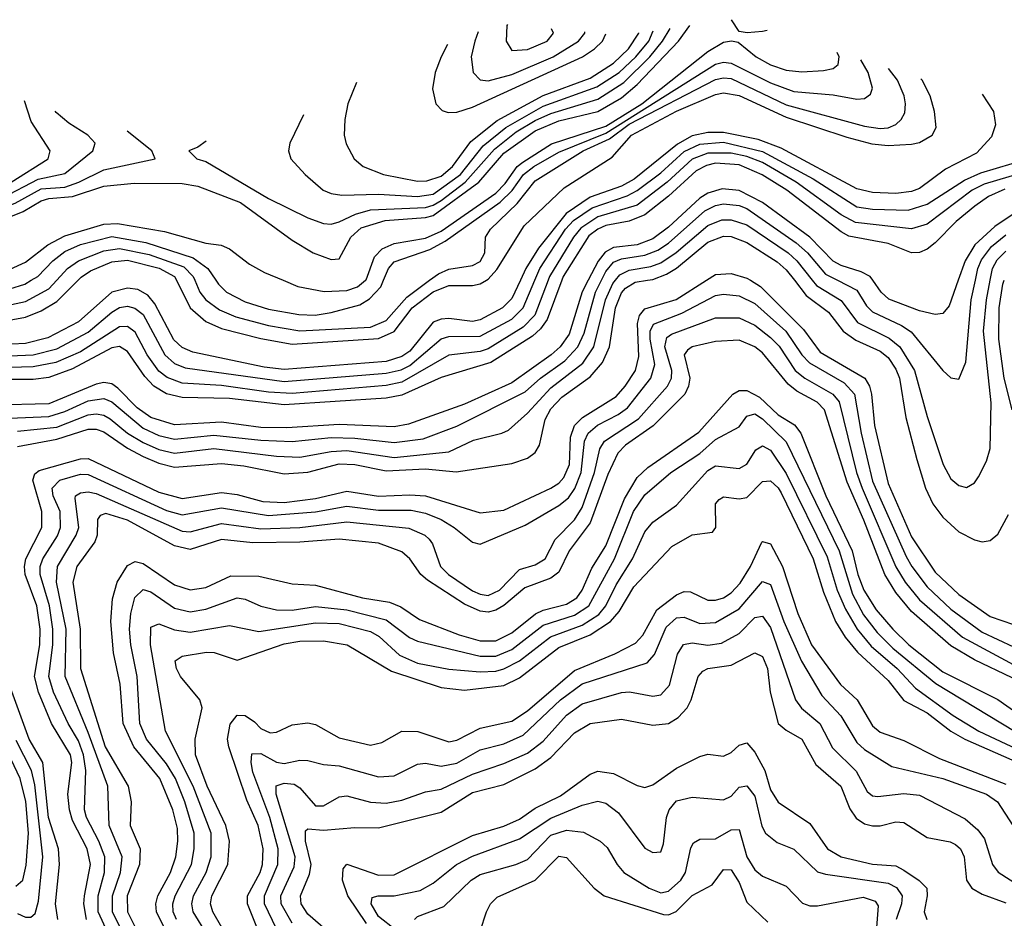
# Model space of a CAD drawing. Header units: inches. Extents: x 884549 to 1028252, y 526810 to 653624.
# Tile 357 of 656: x 901735 to 904246, y 638373 to 640664. Entities that reach past the tile are written whole.
import ezdxf

# ---------------------------------------------------------------- set-up
doc = ezdxf.new("R2010")
doc.units = ezdxf.units.IN
doc.header["$MEASUREMENT"] = 0
doc.layers.add('A9603', color=7, linetype='Continuous')
doc.layers.add('A9604', color=7, linetype='Continuous')

msp = doc.modelspace()

# ---------------------------------------------------------------- linework, layer by layer
at = {"layer": 'A9603', "color": 5}
for points, elevation in [([(903012.2, 640000), (902990, 639953.2), (902966.9, 639930), (902910, 639899.2), (902890, 639895.1), (902830, 639902.6), (902810, 639901.1), (902790, 639892.8), (902730, 639819.1), (902710, 639805.4), (902670, 639792.8), (902410, 639772.9), (902358.6, 639778.6), (902176.7, 639816.7), (902150, 639829), (902128.5, 639848.5), (902079.6, 639939.6), (902062.2, 639962.2), (902036.4, 639976.4), (902010, 639979.9), (901970, 639969.3), (901885.7, 639894.3), (901807.1, 639852.9), (901750, 639838.4), (901610, 639832)], 3580), ([(901630, 639803.7), (901770, 639809.7), (901830, 639825.1), (901910, 639867.4), (901970, 639918.7), (901990, 639930.3), (902010, 639933.9), (902029.2, 639929.2), (902050, 639912.6), (902105.6, 639810), (902130, 639787.9), (902156.9, 639776.9), (902410, 639742), (902670, 639762.8), (902708, 639772), (902730, 639782.9), (902810, 639851.1), (902830, 639856.9), (902910, 639857.2), (902990, 639900.6), (903019.6, 639930), (903049.4, 640000)], 3560), ([(903117.8, 640000), (903080.4, 639899.6), (903063.8, 639876.2), (903042.7, 639857.3), (902937, 639790), (902810, 639752.3), (902710, 639706.7), (902670, 639699.8), (902410, 639682.5), (902270, 639698.6), (902150, 639701), (902110, 639710.8), (902077.1, 639730), (902054.5, 639754.5), (902010, 639818.5), (901990, 639830.8), (901970, 639827.5), (901870, 639773.8), (901810, 639752.3), (901770, 639747.4), (901650, 639746.6)], 3520), ([(903083, 640000), (903049, 639911), (903019.4, 639880.6), (902930, 639825.5), (902910, 639818.8), (902830, 639808.8), (902710, 639740.5), (902670, 639732), (902430, 639711.7), (902370, 639714.8), (902250, 639731.8), (902150, 639738), (902111.7, 639751.7), (902090, 639768.5), (902060.3, 639810), (902030, 639868), (902010, 639882.5), (901990, 639881.4), (901890, 639817.2), (901827.5, 639790), (901770, 639778.9), (901650, 639776)], 3540), ([(901670, 639929.3), (901750, 639945.7), (901810, 639978.4), (901829.9, 640000)], 3640), ([(903185.3, 640000), (903169.7, 639970.3), (903137, 639863), (903113.4, 639830), (903090.3, 639809.7), (902990, 639738.9), (902870, 639684.2), (902727.1, 639632.9), (902690, 639626), (902550, 639632.4), (902416.5, 639623.5), (902350, 639624.7), (902250, 639637.8), (902130, 639631.7), (902070, 639650.2), (902035, 639675), (901985.3, 639725.3), (901970, 639735.9), (901950, 639739.4), (901930, 639735.2), (901810, 639685.2), (901670, 639681.3)], 3480), ([(901690, 639894.5), (901750, 639906), (901790, 639921.9), (901830, 639945.6), (901884.3, 640000)], 3620), ([(901710, 639978.5), (901748.5, 639990), (901764.9, 640000)], 3660), ([(901710, 639648.2), (901810, 639652.9), (901850, 639665.1), (901910, 639692.3), (901950, 639698.4), (901970, 639689.8), (902050, 639623), (902090, 639604.4), (902130, 639595.1), (902230, 639605.3), (902350, 639591.9), (902430, 639588.5), (902530, 639599.5), (902590, 639597.7), (902690, 639586.2), (902764, 639596), (902850, 639628.2), (903024.8, 639715.2), (903063.6, 639750), (903125.3, 639794.7), (903158.5, 639830), (903175, 639865), (903203.8, 639970), (903218.7, 640000)], 3460), ([(901730, 639615.3), (901830, 639625.8), (901910, 639656.5), (901930, 639659.6), (901950, 639655.9), (901966.3, 639646.3), (902010.5, 639610.5), (902050, 639586.4), (902090, 639568.6), (902130, 639559.4), (902230, 639570.7), (902390, 639551.6), (902450, 639549.2), (902530, 639563.5), (902570, 639565.7), (902690, 639548.4), (902830, 639562.4), (902892.7, 639592.7), (902964.7, 639610), (902981.8, 639618.2), (903030, 639660.8), (903090, 639725.8), (903171.4, 639788.6), (903199.7, 639830), (903229.6, 639950), (903248.2, 639991.8), (903254.7, 640000)], 3440), ([(901730, 639576.3), (901830, 639594.7), (901910, 639620.6), (901930, 639620.4), (901950, 639613.3), (902010, 639571.8), (902050, 639550.6), (902090, 639533.5), (902130, 639523.5), (902250, 639533), (902306.8, 639526.8), (902410, 639506.8), (902470, 639510.6), (902550, 639531.9), (902590, 639530.4), (902670, 639514.5), (902770, 639519.5), (902848.3, 639511.7), (902990, 639532.4), (903030, 639546.6), (903050, 639560.5), (903060.6, 639579.4), (903075.3, 639644.7), (903090, 639671.9), (903118.2, 639701.8), (903190, 639753.9), (903221.4, 639790), (903239.2, 639830), (903255.2, 639930), (903270, 639967.7), (903279.9, 639980.1), (903305, 639995), (903336.5, 640000)], 3420), ([(901906, 638370), (901899, 638410), (901900.4, 638430), (901915.8, 638510), (901907.6, 638550), (901870, 638622.9), (901862, 638650), (901858.2, 638690), (901867.9, 638770), (901864.6, 638790), (901816, 638870), (901783.1, 638950), (901773.3, 638990), (901787, 639070), (901787.7, 639110), (901779.4, 639170), (901749.6, 639250), (901747.4, 639270), (901750.8, 639290), (901792, 639370), (901791.7, 639410), (901769.1, 639490), (901773.8, 639506.2), (901785.3, 639514.7), (901890, 639545.1), (901910, 639545.8), (902090, 639460.1), (902150, 639443.6), (902250, 639459.2), (902290, 639453.9), (902355.8, 639435.8), (902410, 639433.3), (902490, 639443.8), (902570, 639462.4), (902650, 639449.2), (902730, 639453), (902770, 639450), (902910, 639407.4), (902970, 639414.2), (903090, 639469.8), (903110, 639482.3), (903123, 639497), (903137.4, 639530), (903140.3, 639599.7), (903150.2, 639630), (903170.3, 639650), (903256.2, 639703.8), (903279.8, 639730), (903305.8, 639770), (903314.7, 639805.3), (903311.2, 639890), (903316.4, 639910), (903330, 639927.2), (903409.2, 639950.8), (903487, 640000)], 3380), ([(902135.1, 640000), (902170.3, 639930), (902210, 639894.9), (902250, 639876.9), (902350, 639851.5), (902430, 639837.5), (902650, 639851.7), (902690.5, 639869.5), (902736.5, 639930), (902790, 639970.5), (902830, 639986.7), (902890, 639986.5), (902910, 639991), (902925.6, 640000)], 3620), ([(902181.9, 640000), (902194.4, 639970), (902210.4, 639950), (902244.5, 639924.5), (902286.6, 639906.6), (902370, 639884.5), (902450, 639870.8), (902630, 639880.3), (902670, 639897.6), (902722.7, 639957.3), (902780.5, 640000)], 3640), ([(902235.2, 640000), (902241.9, 639990), (902263, 639970), (902310, 639945.2), (902370, 639926.4), (902447.6, 639912.4), (902489, 639911), (902530, 639917.5), (902603, 639937), (902627.1, 639952.9), (902656.4, 639983.6), (902663.2, 640000)], 3660), ([(902406.9, 640000), (902444.3, 639984.3), (902511.6, 639971.6), (902570, 639973.9), (902596.7, 639983.3), (902616.9, 640000)], 3680), ([(903599.2, 640000), (903624.5, 639984.5), (903734.1, 639874.1), (903776.9, 639816.9), (903890.6, 639750), (903902.5, 639730), (903907.5, 639710), (903915.2, 639630), (903950, 639481.8), (904010, 639345.8), (904070, 639255.6), (904130, 639198.6), (904210, 639142.8), (904270, 639122.2)], 3380), ([(903711.2, 640000), (903741.4, 639961.4), (903798.4, 639918.4), (903835.2, 639870), (903867.6, 639847.6), (903930, 639819.1), (903950, 639803), (903970, 639773.3), (903979.1, 639750), (903995.1, 639650), (904023.1, 639543.1), (904045.3, 639470), (904063.8, 639430), (904090, 639396), (904130, 639358.3), (904170, 639337.9), (904190, 639333.1), (904210, 639336.8), (904230, 639352.4), (904257.2, 639402.8)], 3420), ([(903756.7, 640000), (903767, 639987), (903830, 639948.4), (903872.1, 639892.1), (903952.4, 639852.4), (903980.3, 639830), (904017.6, 639770), (904050, 639652.4), (904090.6, 639530), (904110, 639493.5), (904130, 639476.6), (904150, 639471.8), (904170, 639483.2), (904180.8, 639499.2), (904201.2, 639538.8), (904210, 639570.7), (904212.9, 639687.1), (904193.2, 639870), (904200.9, 639950), (904210.7, 640000)], 3440), ([(903820.8, 640000), (903870, 639974.5), (903894.8, 639934.8), (903910, 639919.3), (903984.3, 639884.3), (904008.4, 639868.4), (904090, 639770.2), (904110, 639751.3), (904130, 639747.6), (904148.5, 639791.5), (904162.1, 639950), (904172.8, 640000)], 3460), ([(904128.7, 640000), (904105.5, 639934.5), (904090, 639915.3), (904070, 639912.9), (904030, 639922), (903951.8, 639951.8), (903932, 639970), (903911.3, 640000)], 3480), ([(904266.1, 639670), (904245.9, 639750), (904232.3, 639850), (904233.6, 639930), (904243, 639990), (904246.4, 640000)], 3420), ([(902073.4, 638090), (901935.4, 638390), (901935.1, 638430), (901951.9, 638490), (901952.7, 638530), (901937.5, 638570), (901905.8, 638630), (901900.5, 638650), (901904, 638750), (901898.3, 638790), (901885.3, 638825.3), (901859, 638870), (901821.3, 638950), (901809.8, 638990), (901820.1, 639070), (901820, 639110), (901811.6, 639170), (901787.8, 639250), (901787.8, 639270), (901794.4, 639290), (901831.5, 639348.5), (901839.4, 639370), (901838.7, 639410), (901821, 639450), (901818.4, 639470), (901837.6, 639490), (901890, 639505.7), (901910, 639504.6), (902110, 639413.3), (902150, 639402.1), (902250, 639419.8), (902370, 639400.4), (902490, 639409.7), (902570, 639424.4), (902650, 639413.5), (902733.9, 639413.9), (902770, 639406.3), (902810.1, 639390), (902843.1, 639370), (902890, 639332), (902910, 639326.7), (903024.1, 639375.9), (903110, 639425.7), (903134.7, 639445.3), (903151.2, 639468.8), (903167, 639510), (903176.1, 639590), (903185.4, 639610), (903209.3, 639630.7), (903261.9, 639658.1), (903285, 639675), (903345.1, 639750), (903354.8, 639785.2), (903343, 639850), (903343.6, 639870), (903351.9, 639888.1), (903423.7, 639916.3), (903510, 639961.3), (903530, 639964.6), (903570, 639960.5), (903610, 639940.9), (903689.5, 639870), (903730, 639810), (903749.2, 639789.2), (903838.2, 639738.2), (903864.6, 639710), (903881.1, 639610), (903910, 639487.4), (903995.8, 639295.8), (904010.2, 639269.8), (904050, 639218.3), (904110, 639161), (904190, 639102.6), (904390, 639009.6)], 3360), ([(902041.1, 638250), (901972, 638390), (901971.7, 638430), (901992, 638490), (901996.7, 638530), (901963.4, 638610), (901959.9, 638710), (901910, 638847.3), (901851, 638990), (901853.7, 639110), (901829.4, 639230.6), (901832, 639270), (901879.3, 639350), (901886.4, 639370), (901876.5, 639443.5), (901877.9, 639450), (901890, 639458.4), (901910, 639460.8), (901930, 639455.9), (902150, 639360.4), (902170, 639358.9), (902250, 639379.7), (902350, 639366.6), (902450, 639369.7), (902570, 639384.2), (902727.6, 639367.6), (902768.4, 639350), (902779.5, 639339.5), (902788.3, 639328.3), (902808.6, 639270), (902828.9, 639250), (902890, 639208.3), (902910, 639199.2), (902930, 639196.6), (902958.6, 639210), (903010, 639262.1), (903050, 639274.1), (903075.5, 639290), (903101.2, 639338.8), (903150, 639389.1), (903170, 639421), (903201.5, 639510), (903214.9, 639570), (903226.4, 639590), (903313.1, 639646.9), (903387, 639730), (903397.2, 639750), (903398.7, 639770), (903380.7, 639830), (903385.6, 639854.4), (903397.4, 639862.6), (903510, 639904.6), (903570, 639904), (903610, 639885.3), (903650, 639854.5), (903671.8, 639831.8), (903713.1, 639770), (903737.7, 639750), (903809.4, 639710), (903825.1, 639690), (903869.2, 639510), (903883.5, 639470), (903970, 639269), (903993.8, 639230), (904030, 639185.1), (904139.6, 639090), (904302.1, 639002.1)], 3340), ([(904266.4, 638986.4), (904170, 639032.5), (904110, 639067.8), (904010, 639155.5), (903970, 639204), (903941.6, 639250), (903888.4, 639388.4), (903845.5, 639485.5), (903787.6, 639670), (903769.4, 639689.4), (903717.6, 639717.6), (903695.2, 639735.2), (903630, 639814.9), (903610, 639830.3), (903570, 639847.1), (903510, 639844.3), (903450, 639830.1), (903438.1, 639821.9), (903429.7, 639810), (903444, 639750), (903441.2, 639730), (903431.3, 639710), (903350.9, 639629.1), (903280.7, 639579.3), (903260.8, 639559.2), (903235.3, 639504.7), (903190, 639381.6), (903136.7, 639310), (903110, 639255.3), (903090, 639240.3), (903023.9, 639216.1), (902970, 639170.3), (902950, 639158.8), (902930, 639154.1), (902910, 639156.2), (902870, 639174.3), (902775, 639235), (902758.3, 639250), (902730, 639290.1), (902710, 639307.6), (902650.3, 639330), (902550, 639339.6), (902450, 639331.8), (902330, 639330.2), (902250, 639338.6), (902170, 639313.3), (902130, 639322.7), (902010, 639388.2), (901954.9, 639405.1), (901940.2, 639399.8), (901933.5, 639390), (901933.2, 639350), (901926.9, 639333.1), (901880.8, 639270), (901871.2, 639230), (901889.8, 639110), (901890.2, 639010), (901953.7, 638810), (902011.7, 638710), (902019.8, 638670), (902017.4, 638610), (902042.5, 638550), (902040.7, 638510), (902009.4, 638430), (902010, 638390), (902076.8, 638256.8)], 3320), ([(902103.5, 638350), (902084.4, 638390), (902082.4, 638410), (902087.5, 638430), (902120.1, 638490), (902133.5, 638530), (902138.7, 638570), (902137.5, 638602.5), (902126.2, 638650), (902092.4, 638730), (902026.2, 638810), (901999.6, 638870), (901991.8, 638970), (901974.7, 639050), (901967.7, 639130), (901972.1, 639187.9), (901984, 639230), (902010, 639272.3), (902030, 639283.3), (902050, 639277.6), (902130, 639223.5), (902170, 639210.3), (902210, 639216.2), (902274, 639246), (902345.5, 639245.5), (902430, 639226), (902490, 639222.9), (902609.3, 639190), (902678.8, 639178.8), (902707.2, 639167.2), (902755.3, 639135.3), (902856, 639096), (902910, 639080.6), (902950, 639080.7), (902990, 639100.7), (903050.6, 639149.4), (903070, 639158.7), (903130, 639174.2), (903155.8, 639190), (903170.2, 639209.8), (903194.4, 639265.6), (903230, 639322.7), (903277.5, 639442.5), (903310, 639496.9), (903337.3, 639522.7), (903467.2, 639612.8), (903554.3, 639710), (903570, 639718.8), (903590, 639719), (903622.1, 639702.1), (903670, 639657), (903711.2, 639631.2), (903727.2, 639610), (903791.6, 639450), (903858.3, 639310), (903872.8, 639250), (903888.5, 639210), (903919.3, 639159.3), (903961.7, 639110), (904003.1, 639070), (904090, 639001.8), (904230, 638930.9), (904370, 638832.2)], 3280), ([(902135.3, 638370), (902126.5, 638390), (902125.6, 638410), (902131.6, 638430), (902173.1, 638510), (902180.4, 638550), (902180.5, 638590), (902156.8, 638670), (902132.4, 638730), (902110, 638767), (902059, 638830), (902042.1, 638870), (902034.8, 638990), (902018.7, 639070), (902015.7, 639110), (902018.6, 639150), (902029.3, 639190.7), (902050, 639211.2), (902070, 639205.8), (902130, 639164), (902170, 639154.4), (902210, 639161.3), (902290, 639190.1), (902310, 639187.1), (902350, 639169.3), (902390, 639159.3), (902430, 639158.5), (902490, 639168.3), (902570, 639159.7), (902670, 639134.5), (902729.1, 639089.1), (902750, 639080.1), (902910, 639041.5), (902950, 639041.7), (902990, 639058.9), (903070, 639120.5), (903150, 639145.9), (903186.5, 639170), (903252, 639290), (903300.8, 639410), (903330, 639452.6), (903395.9, 639510), (903470, 639558.7), (903510, 639594.3), (903570, 639626.2), (903590, 639653.6), (903610, 639659.5), (903630, 639646.9), (903690, 639587.8), (903824.9, 639310), (903859.3, 639199.3), (903887, 639147), (903922.1, 639102.1), (903962, 639062), (904072, 638972), (904306.3, 638830)], 3260), ([(902214.2, 638330), (902177.9, 638390), (902174.3, 638410), (902178.8, 638430), (902210.9, 638490), (902223.4, 638530), (902223.6, 638590), (902178.1, 638710), (902107.4, 638850), (902068.9, 639070), (902070, 639115.6), (902090, 639124.3), (902130, 639108.3), (902170, 639102.8), (902270, 639120.1), (902344.8, 639104.8), (902490, 639126.9), (902550, 639124.4), (902630, 639104.3), (902651.7, 639091.7), (902704, 639044), (902750, 639023.4), (902830, 639008.5), (902910, 639001.2), (902950, 639003.1), (902970, 639008.8), (903010, 639029.8), (903089, 639091), (903170, 639120.9), (903211.9, 639148.1), (903230.2, 639170), (903256.4, 639223.6), (903297.9, 639290), (903330, 639358.3), (903350, 639383.3), (903410, 639426.2), (903490, 639514.9), (903510, 639527), (903570, 639520.1), (903590, 639531.3), (903612.5, 639567.5), (903630, 639578.1), (903650, 639567), (903690, 639507), (903795, 639295), (903820.1, 639210), (903841.5, 639161.5), (903870.7, 639110.7), (903906.7, 639066.7), (903973.3, 639010), (904020.1, 638960.1), (904115.7, 638890), (904181.6, 638850), (904430, 638734.1)], 3240), ([(902250.6, 638350), (902227.8, 638390), (902222.3, 638410), (902225, 638430), (902265.9, 638510), (902270.6, 638570), (902261.4, 638610), (902213, 638710), (902183.3, 638790), (902183.1, 638830), (902200.5, 638910), (902194.9, 638930), (902145.4, 638990), (902135.1, 639010), (902131.4, 639030), (902150, 639041.8), (902211.8, 639051.8), (902231, 639051), (902290, 639031.5), (902410, 639072.7), (902450, 639079.5), (902510, 639080.7), (902570.2, 639070), (902683.2, 639003.2), (902810, 638961.6), (902870, 638955.1), (902970, 638966.7), (903010, 638985.9), (903110, 639063.7), (903190, 639095.9), (903242.4, 639130), (903264.5, 639155.5), (903301.5, 639218.5), (903398.6, 639321.4), (903450, 639351.1), (903502.2, 639357.8), (903510.3, 639369.7), (903509.6, 639430), (903518.9, 639441.1), (903530, 639447.9), (903570, 639442.6), (903590, 639446.3), (903630, 639486.7), (903650, 639488.5), (903670, 639471), (903677.6, 639457.6), (903758.6, 639290), (903785, 639205), (903815.7, 639130), (903840.3, 639090), (903871.8, 639051.8), (903950, 638979.6), (903990, 638928.2), (904050, 638896.8), (904110, 638850.7), (904146.1, 638830), (904342.8, 638742.8)], 3220), ([(902350, 638325.3), (902316.7, 638410), (902316.1, 638430), (902348.7, 638490), (902354.8, 638510), (902356.4, 638550), (902343.1, 638610), (902314.7, 638674.7), (902268.5, 638810), (902265.4, 638830), (902272.1, 638867.9), (902290, 638891.2), (902310, 638890.1), (902334.5, 638874.5), (902350, 638857.2), (902374, 638846), (902390, 638847.5), (902430, 638866.7), (902470, 638871.2), (902490, 638866.9), (902550, 638833.1), (902630, 638815), (902658.8, 638821.2), (902710, 638850.1), (902750.9, 638849.1), (902830, 638822.7), (902850, 638827), (902910, 638858.1), (902990, 638876.2), (903030, 638902.5), (903150, 639004.9), (903252.8, 639047.2), (903305.5, 639074.5), (903324.8, 639095.2), (903360.2, 639159.8), (903410, 639198.2), (903430, 639206.5), (903445.9, 639205.9), (903490, 639184.3), (903510, 639184.1), (903530, 639190.1), (903550, 639202.6), (903572.4, 639227.6), (903598.9, 639270), (903627.9, 639332.1), (903630, 639334.3), (903650, 639327.8), (903680.9, 639270), (903719.9, 639150), (903754.9, 639070), (903829, 638969), (903870.8, 638930), (903910, 638863.6), (903930, 638847.6), (903990, 638826.3), (904080.7, 638780.7), (904250, 638715.5)], 3180), ([(902390, 638345.9), (902360, 638410), (902359.6, 638430), (902393.9, 638510), (902394.8, 638550), (902372.9, 638630), (902330, 638746), (902325.3, 638770), (902327.4, 638792.6), (902350, 638793.1), (902390, 638771), (902410, 638767.7), (902450, 638776.5), (902470, 638775.5), (902510, 638765.1), (902550, 638762.1), (902650, 638734), (902690, 638736.4), (902750, 638766.2), (902770, 638769), (902810, 638761.2), (902850, 638768.8), (902910, 638802.7), (902970, 638817.9), (903019.6, 638840.4), (903114.6, 638930), (903170, 638970.7), (903335.5, 639024.5), (903354.5, 639045.5), (903384.2, 639115.8), (903410, 639139.4), (903430, 639140.9), (903470, 639124.8), (903510, 639127.2), (903570, 639161.9), (903630, 639231.9), (903650, 639224.2), (903684.1, 639130), (903728.9, 639028.9), (903781.4, 638941.4), (903829.4, 638889.4), (903870, 638821.8), (903890, 638803.8), (903959.9, 638759.9), (904090, 638729.2), (904200.8, 638690), (904229, 638670), (904268.3, 638610)], 3160), ([(902430, 638360.8), (902402.3, 638410), (902401.3, 638430), (902435.3, 638504.7), (902437.7, 638530), (902389.7, 638690), (902389, 638711), (902410, 638718), (902434.9, 638714.9), (902450, 638705.9), (902490, 638660.1), (902510, 638660.1), (902550, 638682.6), (902570, 638685), (902630, 638669.4), (902670, 638666.9), (902710, 638674.7), (902770, 638695.5), (902810, 638702), (902890, 638741), (902970, 638767.5), (903030, 638794.4), (903070, 638825.1), (903130, 638890.9), (903170, 638920.1), (903270, 638948.7), (903290.4, 638950.4), (903350, 638939.3), (903370, 638943.1), (903392.3, 638967.7), (903413, 639047), (903428.6, 639071.4), (903450, 639075.9), (903490, 639069.3), (903525, 639075), (903570, 639099.2), (903610, 639140.1), (903630, 639143.6), (903650, 639115), (903713.6, 638930), (903729.1, 638909.1), (903776, 638870), (903808.2, 638808.2), (903868.4, 638748.4), (903896.7, 638696.7), (903910, 638685.2), (903923.6, 638683.6), (903990, 638691.5), (904030, 638687.5), (904146.5, 638626.5), (904178.5, 638598.5), (904196, 638576), (904216.4, 638510), (904231, 638491), (904291.8, 638451.8)], 3140), ([(902541.5, 638321.5), (902470, 638384), (902453.1, 638410), (902451.4, 638430), (902474.6, 638485.4), (902478.3, 638510), (902464.2, 638570), (902463.9, 638596.1), (902470, 638601.4), (902510, 638598), (902590, 638604.3), (902650, 638603.5), (902810, 638643.8), (902890, 638694.1), (902970, 638713.9), (903050, 638754.2), (903090, 638783.3), (903150, 638846.3), (903190, 638870.1), (903270, 638881.3), (903350, 638865.8), (903390, 638870.1), (903414.6, 638885.4), (903437.5, 638910), (903448, 638930), (903465.7, 638990), (903477.1, 639002.9), (903490, 639010.1), (903550, 639018.6), (903610, 639050.1), (903630, 639040.8), (903642.3, 639010), (903649.4, 638950), (903669.7, 638869.7), (903690, 638852.7), (903730, 638830.1), (903765.6, 638765.6), (903829.3, 638710), (903852.5, 638652.5), (903868.5, 638628.5), (903890, 638613.9), (903910, 638608.7), (903930, 638609), (903970, 638618.8), (903990, 638617.4), (904050, 638579.5), (904108.5, 638568.5), (904121.6, 638561.6), (904134.8, 638550), (904143.8, 638530), (904150.1, 638470.1), (904163.7, 638450), (904190, 638434.4), (904250, 638412.8)], 3120), ([(901832.6, 638370), (901826.9, 638410), (901837, 638510), (901834.3, 638550), (901808.9, 638630), (901793.9, 638770), (901759.4, 638830), (901708.3, 638970)], 3420), ([(901730, 638385.1), (901750, 638376.2), (901763.6, 638376.4), (901774.7, 638385.3), (901783.6, 638416.4), (901794.7, 638530), (901773.8, 638713.8), (901765.3, 638750), (901726.1, 638826.1)], 3440), ([(902620.1, 638360.1), (902572.3, 638430), (902558.5, 638470), (902560.6, 638499.4), (902570, 638510.9), (902650, 638483.1), (902690, 638483.6), (902890, 638583.9), (902970, 638607.9), (903010, 638625.5), (903050, 638653.7), (903114.2, 638685.8), (903190, 638740.6), (903210, 638748.3), (903250, 638742.4), (903310, 638712.1), (903330, 638706.8), (903350, 638713.7), (903410, 638755.8), (903470, 638786.1), (903490, 638791.8), (903530, 638786.8), (903550, 638796.1), (903570, 638815), (903590, 638820.7), (903610, 638796.9), (903635.5, 638750), (903650, 638700.6), (903669.3, 638669.3), (903750, 638615.2), (903795.8, 638550), (903830.2, 638530), (903910, 638511.5), (903970, 638506.5), (903990, 638495.9), (904029.2, 638469.2), (904048.9, 638450), (904049.8, 638430), (904042, 638390), (904049, 638370)], 3080), ([(901725.2, 638454.8), (901743.1, 638470), (901751.7, 638508.3), (901757.5, 638590), (901750.7, 638670.7), (901736.4, 638730), (901698.6, 638810)], 3460), ([(902737, 638310), (902650, 638377.9), (902631.3, 638410), (902634.1, 638425.9), (902649.6, 638430.4), (902690.4, 638430.4), (902756.4, 638443.6), (902790, 638462.4), (902849.4, 638510), (902890, 638531.6), (903010, 638575.4), (903090, 638628.4), (903170, 638661.8), (903210, 638672.1), (903230, 638666.6), (903262.3, 638642.3), (903330, 638551.9), (903350, 638540.9), (903370, 638542.4), (903377.4, 638562.6), (903384.5, 638630), (903391.4, 638650), (903410, 638672.8), (903450, 638681.6), (903530, 638675.6), (903550, 638684.7), (903570, 638707.6), (903590, 638710.7), (903610, 638684.8), (903627.7, 638607.7), (903637.3, 638590), (903666.7, 638566.7), (903710, 638549.1), (903770, 638491.9), (903790, 638485.4), (903950, 638462.7), (903971.8, 638451.8), (903985.8, 638430), (903984.1, 638410), (903970.4, 638370)], 3060), ([(902741.9, 638370), (902750, 638378.1), (902816.8, 638403.2), (902886.5, 638470), (902910, 638484.7), (903000.3, 638510), (903030, 638523.4), (903090, 638585.1), (903130, 638598.1), (903172.9, 638592.9), (903215.4, 638570), (903233.7, 638553.7), (903258.9, 638510), (903276.4, 638490), (903340.7, 638450), (903370, 638438.1), (903390, 638442), (903421.7, 638470), (903433.3, 638490), (903447.3, 638552.7), (903454.1, 638565.9), (903470, 638574.7), (903510, 638576), (903550, 638598.9), (903570, 638599.3), (903590, 638529.5), (903610, 638496.6), (903630, 638480.8), (903690, 638455.1), (903732, 638412), (903750, 638405), (903770, 638404.5), (903886.6, 638426.6), (903917.2, 638417.2), (903924.8, 638404.8), (903920.4, 638350)], 3040), ([(902910, 638340.3), (902925.6, 638390), (902935.8, 638410), (902952.8, 638427.2), (903050, 638470.4), (903110, 638531.5), (903130, 638528.1), (903200.7, 638450), (903225.5, 638430), (903377.3, 638382.7), (903390, 638381.8), (903409.3, 638390.7), (903450, 638431.2), (903501.7, 638458.3), (903530, 638497.8), (903550, 638496.6), (903570, 638464.1), (903590, 638414.6), (903643.1, 638363.1)], 3020)]:
    msp.add_lwpolyline(points, dxfattribs=dict(at, elevation=elevation))
at = {"layer": 'A9604', "color": 5}
for points, elevation in [([(901631.7, 640130), (901744.5, 640175.5), (901790, 640202.6), (901810, 640208.8), (901870, 640213.5), (901950, 640239.9), (902027.4, 640247.4), (902150, 640246.6), (902190, 640240.4), (902298.6, 640198.6), (902430, 640102.4), (902483.5, 640070), (902530, 640052.6), (902550, 640055), (902579.8, 640110), (902606, 640134), (902667.5, 640152.5), (902770, 640160.2), (902790, 640165.5), (902906, 640250), (902970, 640324.4), (903050, 640381.5), (903110, 640406.4), (903210, 640430), (903270, 640465.6), (903310, 640498.9), (903415.7, 640610), (903444, 640649.3)], 3720), ([(902979, 640652.5), (902978, 640650), (902975.7, 640610), (902990, 640585.9), (903030, 640588.3), (903080.2, 640610), (903096.9, 640630), (903091.5, 640641.6)], 3860), ([(903642, 640637.1), (903630, 640634), (903590.6, 640630.6), (903570, 640634.5), (903550.4, 640664.5)], 3680), ([(902210.5, 640355), (902190, 640339.1), (902166.8, 640330), (902186.8, 640310), (902210, 640303), (902370, 640208.4), (902470, 640159.3), (902510, 640144.6), (902530, 640143), (902550, 640149.3), (902591.3, 640168.7), (902630, 640179.7), (902770, 640186), (902790, 640191.3), (902810, 640203.5), (902871.2, 640250), (902945.8, 640334.2), (903001.8, 640378.2), (903050, 640407.8), (903090, 640425.5), (903210, 640461.9), (903275.7, 640504.3), (903342.1, 640570), (903374.9, 640610), (903394, 640642.1)], 3740), ([(902458.7, 640422), (902424.4, 640350), (902420.9, 640330), (902427.2, 640310), (902463.2, 640270), (902509.2, 640230), (902530, 640221.5), (902556.9, 640216.9), (902650, 640219.8), (902750, 640213.7), (902790, 640220), (902859.5, 640270), (902917.1, 640342.9), (902974.8, 640390), (903070, 640443.6), (903207, 640493), (903263.9, 640530), (903306.3, 640570), (903339.4, 640610), (903350.6, 640635.9)], 3760), ([(902593.9, 640504), (902572.1, 640450), (902564.5, 640410), (902562.6, 640370), (902567.7, 640347.7), (902588.7, 640310), (902611.1, 640290), (902662.7, 640270), (902750, 640252.9), (902773.5, 640253.5), (902810, 640265.6), (902839.5, 640290), (902886.1, 640353.9), (902952.7, 640407.3), (903070, 640471), (903190, 640515.3), (903250, 640553.4), (903288.3, 640590), (903314.2, 640630), (903314.3, 640630.7)], 3780), ([(902826.6, 640601), (902810.1, 640570), (902795.2, 640530), (902788.4, 640488.4), (902796.6, 640450), (902813, 640433), (902828.1, 640428.1), (902850, 640428.5), (902890, 640441.2), (903170.6, 640570), (903201.5, 640590), (903221.7, 640610), (903230.1, 640628.2)], 3820), ([(902904.2, 640633.4), (902895.8, 640610), (902887, 640570), (902891.4, 640530), (902910, 640511.4), (902930, 640508.9), (902990, 640525.1), (903096.1, 640570), (903160.5, 640610), (903176.7, 640630), (903176.5, 640633.4)], 3840), ([(902616.9, 640000), (902618.6, 640001.4), (902640.3, 640059.7), (902659.4, 640080.6), (902690, 640093.5), (902770, 640107.6), (902810, 640125.1), (902950, 640222.1), (902973.4, 640246.6), (903003.8, 640290), (903018.4, 640301.6), (903091.8, 640348.2), (903230, 640393.3), (903322.2, 640450), (903490, 640583.4), (903530, 640606.8), (903550.2, 640610.2), (903567.4, 640607.4), (903613.3, 640570), (903650, 640549), (903690, 640535.7), (903730, 640531.7), (903785.3, 640534.7), (903810, 640539.9), (903822.8, 640550), (903825.3, 640570), (903820, 640581.2)], 3680), ([(902663.2, 640000), (902675.7, 640030), (902690, 640046.9), (902781.6, 640078.4), (902820.2, 640099.8), (902960.4, 640199.6), (902991.1, 640228.9), (903020.1, 640270), (903046.7, 640290), (903110, 640326.8), (903230, 640375.4), (903510, 640550.9), (903530, 640556), (903550, 640553.3), (903650, 640503.2), (903710, 640481.5), (903810, 640473.1), (903870, 640462), (903890, 640463.6), (903905.1, 640474.9), (903910.3, 640490), (903898.8, 640530), (903880.5, 640562.2)], 3660), ([(902780.5, 640000), (902803.2, 640016.8), (902830, 640028.5), (902890, 640038), (902910, 640047.5), (902921.9, 640070), (902923.1, 640110), (902935.6, 640130), (903003.8, 640196.2), (903050, 640253.9), (903172.4, 640330), (903239.4, 640360.6), (903290, 640397.9), (903510, 640512.4), (903530, 640516.6), (903550, 640514.5), (903690, 640447.2), (903890, 640393.1), (903930, 640387.3), (903950, 640389), (903970, 640397.5), (903983.6, 640410), (903992.6, 640427.4), (903994.7, 640450), (903991.3, 640470), (903974.3, 640510), (903950.7, 640540.2)], 3640), ([(902925.6, 640000), (902930, 640002.5), (902952.5, 640027.5), (903021.5, 640138.5), (903123.9, 640236.1), (903246.2, 640313.8), (903295.9, 640370), (903410, 640431.1), (903510, 640473.9), (903530, 640478), (903570, 640471.4), (903690, 640416.3), (903844.8, 640364.8), (903908.3, 640348.3), (903950, 640343.8), (904010, 640346.7), (904030, 640351.3), (904062.6, 640370), (904072.3, 640390), (904068.5, 640430), (904057.5, 640470), (904037, 640510), (904033.9, 640514)], 3620), ([(904189.5, 640474.2), (904219, 640430), (904224, 640396), (904214.1, 640365.9), (904175.7, 640324.3), (904096.7, 640283.3), (904030, 640234.4), (904010, 640226.6), (903970, 640221.7), (903910, 640224.1), (903870, 640233), (903677.3, 640337.3), (903618.9, 640358.9), (903530, 640377.1), (903490, 640377), (903450, 640368.2), (903413.2, 640346.8), (903302, 640258), (903270, 640240.4), (903190, 640212), (903129.3, 640170), (903058.5, 640081.5), (903026.5, 640030), (903012.2, 640000)], 3580), ([(901160.8, 640000), (901172.2, 640007.8), (901188.2, 640030), (901216.2, 640090), (901231.3, 640108.7), (901255.2, 640124.8), (901350, 640159.8), (901690, 640240.9), (901713.8, 640250), (901808.3, 640310), (901812.8, 640330), (901764.8, 640404.8), (901747.3, 640457.8)], 3780), ([(901210.7, 640000), (901218.7, 640010), (901249.3, 640070.7), (901269.6, 640090), (901290, 640101), (901350, 640123.5), (901590, 640179.3), (901691.4, 640210), (901782.5, 640257.5), (901850, 640272.1), (901922.1, 640330), (901927.9, 640350), (901909.2, 640370), (901860.5, 640400.5), (901828, 640428), (901826.1, 640431.5)], 3760), ([(901257.7, 640000), (901283, 640050), (901310, 640070.2), (901360.5, 640090), (901510, 640124.4), (901590, 640148.4), (901723.4, 640196.6), (901790, 640233.5), (901850, 640237.7), (901885.9, 640250), (901950, 640281.5), (902081.2, 640310), (902072.3, 640330), (902009.7, 640380.1)], 3740), ([(903049.4, 640000), (903062.2, 640030), (903127.4, 640130), (903147.4, 640152.6), (903195, 640185), (903284.9, 640215.1), (903310, 640228.9), (903370, 640274.1), (903430, 640328.1), (903470, 640347.4), (903530, 640351.8), (903630, 640328.8), (903758.6, 640258.6), (903870, 640187.5), (903910, 640181.2), (904001.1, 640178.9), (904050, 640194.4), (904144.5, 640255.5), (904186.3, 640273.7), (904306.7, 640310)], 3560), ([(904430, 640314.7), (904194.8, 640245.2), (904164.7, 640230), (904050, 640142.7), (904010, 640131.3), (903867, 640147), (903830, 640166.7), (903715.6, 640250), (903630, 640300), (903590, 640315.3), (903550, 640324.2), (903490, 640324.5), (903450, 640309), (903386.5, 640250), (903310, 640191.9), (903210, 640161.9), (903166.7, 640133.3), (903147.6, 640110), (903086.8, 640010), (903083, 640000)], 3540), ([(904247.6, 640232.4), (904206.3, 640213.7), (904170.8, 640189.2), (904124, 640150), (904070, 640095.1), (904050, 640079), (904030, 640071.1), (904010, 640070.4), (903950, 640094), (903850, 640112.5), (903830, 640123.4), (903691.9, 640230), (903629.2, 640269.2), (903570, 640294), (903510, 640298.4), (903486.9, 640293.1), (903460.8, 640279.2), (903390, 640214.1), (903330, 640166.9), (903290, 640150.5), (903230, 640139.4), (903209.5, 640130.5), (903186.9, 640113.1), (903121.5, 640010), (903117.8, 640000)], 3520), ([(903911.3, 640000), (903904.4, 640010), (903881.7, 640021.7), (903830, 640037.5), (903810, 640049.1), (903750, 640110), (903630, 640198.5), (903570, 640229.1), (903527.1, 640232.9), (903490, 640222.5), (903470, 640209.2), (903390, 640135.3), (903350, 640105.3), (903310, 640090.5), (903250, 640083.3), (903228.3, 640071.7), (903210.9, 640049.1), (903185.3, 640000)], 3480), ([(903218.7, 640000), (903230, 640022.8), (903250, 640046.2), (903270, 640054.6), (903330, 640063.7), (903363, 640077), (903390, 640095), (903483, 640177), (903510, 640190.8), (903530, 640194.6), (903570, 640190.6), (903590, 640183), (903715.7, 640095.7), (903744.6, 640070), (903790, 640016), (903820.8, 640000)], 3460), ([(904294.7, 640185.3), (904222.5, 640137.5), (904171.1, 640090), (904146.4, 640050), (904128.7, 640000)], 3480), ([(903254.7, 640000), (903265.9, 640014.1), (903290, 640025.4), (903345.2, 640034.8), (903370, 640044.1), (903409.2, 640070.8), (903490, 640139.7), (903526.2, 640153.8), (903550, 640154.5), (903590, 640141.3), (903695, 640070), (903716.9, 640050), (903756.7, 640000)], 3440), ([(901546.8, 640000), (901570, 640011.4), (901711.3, 640028.7), (901750, 640046.2), (901807.1, 640090), (901850, 640113.1), (901950, 640143.2), (901985.1, 640145.1), (902104.7, 640124.7), (902210, 640095), (902249.4, 640089.4), (902270, 640080.2), (902321.3, 640041.3), (902359.9, 640019.9), (902406.9, 640000)], 3680), ([(901764.9, 640000), (901781.2, 640010), (901819.4, 640050), (901850, 640073), (901890, 640090.9), (901970, 640111.8), (902056.7, 640096.7), (902177.6, 640057.6), (902214.8, 640030), (902235.2, 640000)], 3660), ([(903336.5, 640000), (903350, 640002.1), (903384.7, 640015.3), (903410, 640031.1), (903490, 640096.9), (903530, 640112.4), (903550, 640111.8), (903590, 640096.6), (903667.3, 640047.3), (903690, 640027), (903711.2, 640000)], 3420), ([(904172.8, 640000), (904179.2, 640030), (904187.9, 640052.1), (904213.7, 640086.3), (904250, 640116.1)], 3460), ([(901829.9, 640000), (901857.6, 640030), (901885, 640050), (901950, 640074.9), (901990, 640081.4), (902065.9, 640065.9), (902154.3, 640034.3), (902177.7, 640010), (902181.9, 640000)], 3640), ([(904210.7, 640000), (904216.6, 640030), (904228, 640052), (904250, 640074.1)], 3440), ([(901884.3, 640000), (901892.1, 640007.9), (901915.5, 640024.5), (901970, 640047.1), (902010, 640051.7), (902091.3, 640031.3), (902130, 640010), (902135.1, 640000)], 3620), ([(903487, 640000), (903510, 640014.5), (903550, 640017.6), (903590, 640005.7), (903599.2, 640000)], 3380)]:
    msp.add_lwpolyline(points, dxfattribs=dict(at, elevation=elevation))

doc.saveas('drawing.dxf')
